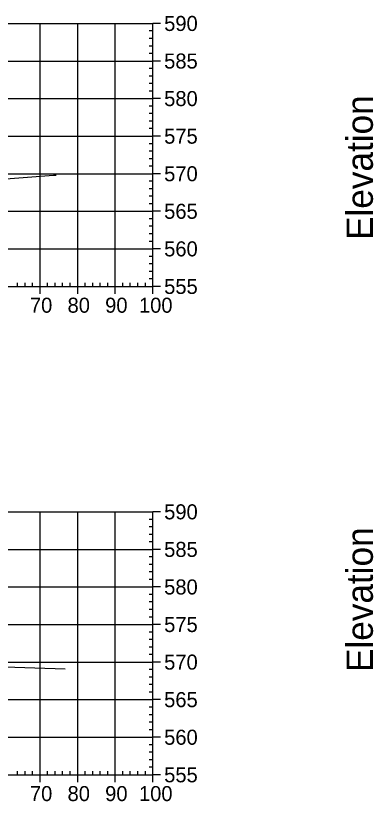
# Model space of a CAD drawing. Extents: x 708103 to 717568, y 374476 to 378707.
# Drawn here: x 711590.5 to 711685.6, y 377637.6 to 377846.7 of the extents above; entities that cross this region are included whole.
import ezdxf

# ---------------------------------------------------------------- set-up
doc = ezdxf.new("R2010")
doc.units = 0
for name, color, linetype in [('57', 7, 'Continuous'), ('60', 7, 'Continuous'), ('Existing', 7, 'Continuous')]:
    doc.layers.add(name, color=color, linetype=linetype)

msp = doc.modelspace()

# ---------------------------------------------------------------- linework, layer by layer
at = {"layer": '57'}
for p, q in [((711426.98, 377844.63), (711626.98, 377844.63)), ((711596.98, 377774.63), (711596.98, 377844.63)), ((711606.98, 377774.63), (711606.98, 377844.63)), ((711616.98, 377774.63), (711616.98, 377844.63)), ((711626.98, 377774.63), (711626.98, 377844.63)), ((711626.98, 377774.63), (711626.98, 377844.63)), ((711628.98, 377844.63), (711626.98, 377844.63)), ((711626.98, 377842.63), (711625.98, 377842.63)), ((711626.98, 377840.63), (711625.98, 377840.63)), ((711626.98, 377838.63), (711625.98, 377838.63)), ((711626.98, 377836.63), (711625.98, 377836.63)), ((711426.98, 377834.63), (711626.98, 377834.63)), ((711628.98, 377834.63), (711626.98, 377834.63)), ((711626.98, 377832.63), (711625.98, 377832.63)), ((711626.98, 377830.63), (711625.98, 377830.63)), ((711626.98, 377828.63), (711625.98, 377828.63)), ((711626.98, 377826.63), (711625.98, 377826.63)), ((711426.98, 377824.63), (711626.98, 377824.63)), ((711628.98, 377824.63), (711626.98, 377824.63)), ((711626.98, 377822.63), (711625.98, 377822.63)), ((711626.98, 377820.63), (711625.98, 377820.63)), ((711626.98, 377818.63), (711625.98, 377818.63)), ((711626.98, 377816.63), (711625.98, 377816.63)), ((711426.98, 377814.63), (711626.98, 377814.63)), ((711628.98, 377814.63), (711626.98, 377814.63)), ((711626.98, 377812.63), (711625.98, 377812.63)), ((711626.98, 377810.63), (711625.98, 377810.63)), ((711626.98, 377808.63), (711625.98, 377808.63)), ((711626.98, 377806.63), (711625.98, 377806.63)), ((711426.98, 377804.63), (711626.98, 377804.63)), ((711628.98, 377804.63), (711626.98, 377804.63)), ((711626.98, 377802.63), (711625.98, 377802.63)), ((711626.98, 377800.63), (711625.98, 377800.63)), ((711626.98, 377798.63), (711625.98, 377798.63)), ((711626.98, 377796.63), (711625.98, 377796.63)), ((711426.98, 377794.63), (711626.98, 377794.63)), ((711628.98, 377794.63), (711626.98, 377794.63)), ((711626.98, 377792.63), (711625.98, 377792.63)), ((711626.98, 377790.63), (711625.98, 377790.63)), ((711626.98, 377788.63), (711625.98, 377788.63)), ((711626.98, 377786.63), (711625.98, 377786.63)), ((711426.98, 377784.63), (711626.98, 377784.63)), ((711628.98, 377784.63), (711626.98, 377784.63)), ((711626.98, 377782.63), (711625.98, 377782.63)), ((711626.98, 377780.63), (711625.98, 377780.63)), ((711626.98, 377778.63), (711625.98, 377778.63)), ((711590.98, 377774.63), (711590.98, 377775.63)), ((711592.98, 377774.63), (711592.98, 377775.63)), ((711594.98, 377774.63), (711594.98, 377775.63)), ((711598.98, 377774.63), (711598.98, 377775.63)), ((711600.98, 377774.63), (711600.98, 377775.63)), ((711602.98, 377774.63), (711602.98, 377775.63)), ((711604.98, 377774.63), (711604.98, 377775.63)), ((711608.98, 377774.63), (711608.98, 377775.63)), ((711610.98, 377774.63), (711610.98, 377775.63)), ((711612.98, 377774.63), (711612.98, 377775.63)), ((711614.98, 377774.63), (711614.98, 377775.63)), ((711618.98, 377774.63), (711618.98, 377775.63)), ((711620.98, 377774.63), (711620.98, 377775.63)), ((711622.98, 377774.63), (711622.98, 377775.63)), ((711624.98, 377774.63), (711624.98, 377775.63)), ((711626.98, 377776.63), (711625.98, 377776.63)), ((711426.98, 377774.63), (711626.98, 377774.63)), ((711426.98, 377774.63), (711626.98, 377774.63)), ((711596.98, 377772.63), (711596.98, 377774.63)), ((711606.98, 377772.63), (711606.98, 377774.63)), ((711616.98, 377772.63), (711616.98, 377774.63)), ((711626.98, 377772.63), (711626.98, 377774.63)), ((711628.98, 377774.63), (711626.98, 377774.63)), ((711426.98, 377714.63), (711626.98, 377714.63)), ((711596.98, 377644.63), (711596.98, 377714.63)), ((711606.98, 377644.63), (711606.98, 377714.63)), ((711616.98, 377644.63), (711616.98, 377714.63)), ((711626.98, 377644.63), (711626.98, 377714.63)), ((711626.98, 377644.63), (711626.98, 377714.63)), ((711628.98, 377714.63), (711626.98, 377714.63)), ((711626.98, 377712.63), (711625.98, 377712.63)), ((711626.98, 377710.63), (711625.98, 377710.63)), ((711626.98, 377708.63), (711625.98, 377708.63)), ((711626.98, 377706.63), (711625.98, 377706.63)), ((711426.98, 377704.63), (711626.98, 377704.63)), ((711628.98, 377704.63), (711626.98, 377704.63)), ((711626.98, 377702.63), (711625.98, 377702.63)), ((711626.98, 377700.63), (711625.98, 377700.63)), ((711626.98, 377698.63), (711625.98, 377698.63)), ((711626.98, 377696.63), (711625.98, 377696.63)), ((711426.98, 377694.63), (711626.98, 377694.63)), ((711628.98, 377694.63), (711626.98, 377694.63)), ((711626.98, 377692.63), (711625.98, 377692.63)), ((711626.98, 377690.63), (711625.98, 377690.63)), ((711626.98, 377688.63), (711625.98, 377688.63)), ((711626.98, 377686.63), (711625.98, 377686.63)), ((711426.98, 377684.63), (711626.98, 377684.63)), ((711628.98, 377684.63), (711626.98, 377684.63)), ((711626.98, 377682.63), (711625.98, 377682.63)), ((711626.98, 377680.63), (711625.98, 377680.63)), ((711626.98, 377678.63), (711625.98, 377678.63)), ((711626.98, 377676.63), (711625.98, 377676.63)), ((711426.98, 377674.63), (711626.98, 377674.63)), ((711626.98, 377672.63), (711625.98, 377672.63)), ((711628.98, 377674.63), (711626.98, 377674.63)), ((711626.98, 377670.63), (711625.98, 377670.63)), ((711626.98, 377668.63), (711625.98, 377668.63)), ((711626.98, 377666.63), (711625.98, 377666.63)), ((711426.98, 377664.63), (711626.98, 377664.63)), ((711628.98, 377664.63), (711626.98, 377664.63)), ((711626.98, 377662.63), (711625.98, 377662.63)), ((711626.98, 377660.63), (711625.98, 377660.63)), ((711626.98, 377658.63), (711625.98, 377658.63)), ((711626.98, 377656.63), (711625.98, 377656.63)), ((711426.98, 377654.63), (711626.98, 377654.63)), ((711628.98, 377654.63), (711626.98, 377654.63)), ((711626.98, 377652.63), (711625.98, 377652.63)), ((711626.98, 377650.63), (711625.98, 377650.63)), ((711626.98, 377648.63), (711625.98, 377648.63)), ((711590.98, 377644.63), (711590.98, 377645.63)), ((711592.98, 377644.63), (711592.98, 377645.63)), ((711594.98, 377644.63), (711594.98, 377645.63)), ((711598.98, 377644.63), (711598.98, 377645.63)), ((711600.98, 377644.63), (711600.98, 377645.63)), ((711602.98, 377644.63), (711602.98, 377645.63)), ((711604.98, 377644.63), (711604.98, 377645.63)), ((711608.98, 377644.63), (711608.98, 377645.63)), ((711610.98, 377644.63), (711610.98, 377645.63)), ((711612.98, 377644.63), (711612.98, 377645.63)), ((711614.98, 377644.63), (711614.98, 377645.63)), ((711618.98, 377644.63), (711618.98, 377645.63)), ((711620.98, 377644.63), (711620.98, 377645.63)), ((711622.98, 377644.63), (711622.98, 377645.63)), ((711624.98, 377644.63), (711624.98, 377645.63)), ((711626.98, 377646.63), (711625.98, 377646.63)), ((711426.98, 377644.63), (711626.98, 377644.63)), ((711426.98, 377644.63), (711626.98, 377644.63)), ((711596.98, 377642.63), (711596.98, 377644.63)), ((711606.98, 377642.63), (711606.98, 377644.63)), ((711616.98, 377642.63), (711616.98, 377644.63)), ((711626.98, 377642.63), (711626.98, 377644.63)), ((711628.98, 377644.63), (711626.98, 377644.63))]:
    msp.add_line(p, q, dxfattribs=at)
at = {"layer": 'Existing'}
for points in [[(711586.76, 377803.21), (711594.81, 377803.81), (711600.59, 377804.25), (711601.24, 377804.25)], [(711584.78, 377673.48), (711603.69, 377672.81)]]:
    msp.add_lwpolyline(points, dxfattribs=at)

# ---------------------------------------------------------------- texts
at = {"layer": '57'}
for s, p in [('590', (711629.98, 377842.63)), ('585', (711629.98, 377832.63)), ('580', (711629.98, 377822.63)), ('575', (711629.98, 377812.63)), ('570', (711629.98, 377802.63)), ('565', (711629.98, 377792.63)), ('560', (711629.98, 377782.63)), ('555', (711629.98, 377772.63)), ('70', (711594.29, 377767.63)), ('80', (711604.29, 377767.63)), ('90', (711614.29, 377767.63)), ('100', (711623.28, 377767.63)), ('590', (711629.98, 377712.63)), ('585', (711629.98, 377702.63)), ('580', (711629.98, 377692.63)), ('575', (711629.98, 377682.63)), ('570', (711629.98, 377672.63)), ('565', (711629.98, 377662.63)), ('560', (711629.98, 377652.63)), ('555', (711629.98, 377642.63)), ('70', (711594.29, 377637.63)), ('80', (711604.29, 377637.63)), ('90', (711614.29, 377637.63)), ('100', (711623.28, 377637.63))]:
    msp.add_text(s, height=4, dxfattribs=at).set_placement(p)
at = {"layer": '60'}
for p in [(711685.48, 377786.99), (711685.48, 377671.99)]:
    msp.add_text('Elevation', height=7, rotation=90, dxfattribs=at).set_placement(p)

doc.saveas('drawing.dxf')
